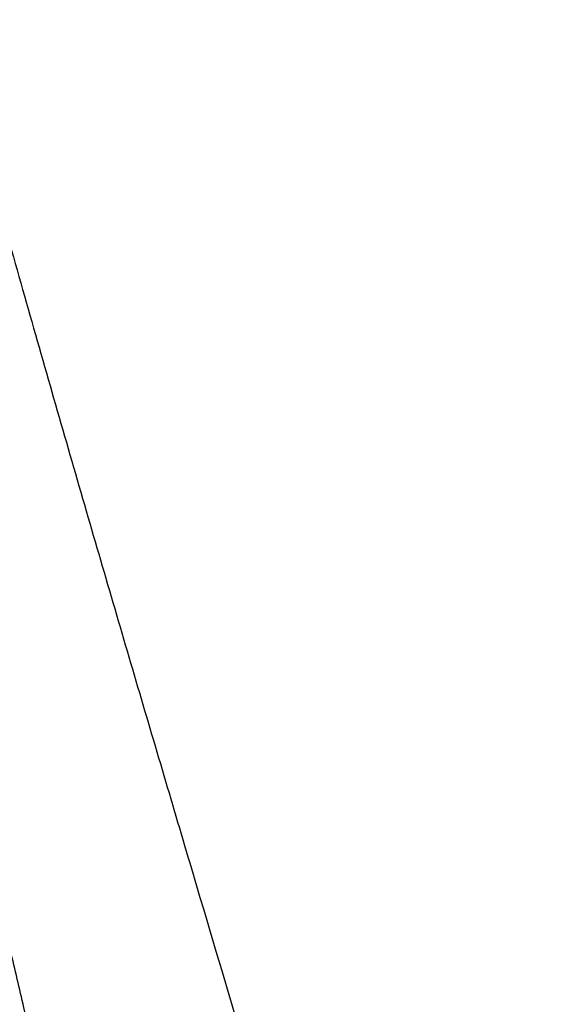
# Model space of a CAD drawing. Header units: millimetres. Extents: x 8 to 473, y 11 to 654.
# Tile 452 of 656: x 59.32 to 64.56, y 538.4 to 548.1. Entities that reach past the tile are written whole.
import ezdxf

# ---------------------------------------------------------------- set-up
doc = ezdxf.new("R2010")
doc.units = ezdxf.units.MM

msp = doc.modelspace()

# ---------------------------------------------------------------- linework, layer by layer
at = {"color": 7, "linetype": 'Continuous', "lineweight": 30}
for points, knots in [([(61.3714, 528.775), (61.306, 529.1278), (61.1754, 529.8335), (60.971, 530.8918), (60.7604, 531.9518), (60.5429, 533.0144), (60.3345, 534.0054), (60.1364, 534.9254), (59.95, 535.774), (59.7586, 536.6289), (59.5619, 537.4916), (59.3839, 538.2584), (59.2266, 538.9269), (59.0917, 539.4938), (58.954, 540.0667), (58.8134, 540.6459), (58.6706, 541.2286), (58.5253, 541.8154), (58.3774, 542.4067), (58.2258, 543.0066), (58.0781, 543.585), (57.9348, 544.1408), (57.7965, 544.6729), (57.6548, 545.2127), (57.51, 545.7601), (57.3623, 546.3143), (57.2145, 546.8644), (57.0671, 547.4095), (56.9204, 547.9486), (56.7715, 548.4924), (56.6208, 549.0401), (56.5187, 549.4085), (56.4677, 549.5927)], [0, 0, 0, 0, 0.056014, 0.11203, 0.168038, 0.224029, 0.280004, 0.323979, 0.367959, 0.411951, 0.455957, 0.49997, 0.527978, 0.555987, 0.583998, 0.612012, 0.640027, 0.667536, 0.695035, 0.722523, 0.750001, 0.773313, 0.796628, 0.819953, 0.843289, 0.866634, 0.889983, 0.912, 0.934015, 0.956022, 0.978019, 1, 1, 1, 1]), ([(58.2017, 549.5343), (58.4007, 548.8159), (58.7988, 547.3786), (59.3836, 545.3021), (59.9574, 543.307), (60.5173, 541.3993), (61.0632, 539.5579), (61.7735, 537.1689), (62.6309, 534.2676), (63.6237, 530.8329), (64.2477, 528.5441), (64.5599, 527.3993)], [0, 0, 0, 0, 0.083259, 0.166564, 0.249864, 0.333243, 0.416664, 0.500009, 0.666597, 0.83323, 1, 1, 1, 1])]:
    msp.add_open_spline(points, degree=3, knots=knots, dxfattribs=at)

doc.saveas('drawing.dxf')
